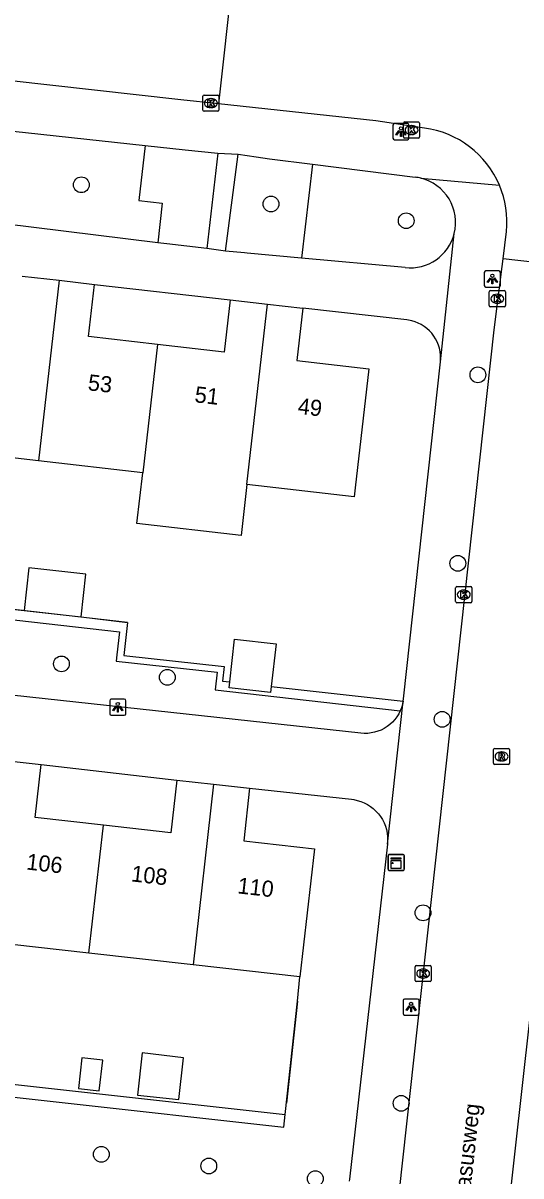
# Model space of a CAD drawing. Extents: x 161928 to 163055, y 386475 to 387428.
# Drawn here: x 162352.1 to 162383, y 386894.3 to 386965.9 of the extents above; entities that cross this region are included whole.
import ezdxf

# ---------------------------------------------------------------- set-up
doc = ezdxf.new("R2010")
doc.units = 0
for name, color, linetype in [('IMGEO_Boom', 7, 'Continuous'), ('IMGEO_Groenvoorziening', 7, 'Continuous'), ('IMGEO_Haag', 7, 'Continuous'), ('IMGEO_Hek', 7, 'Continuous'), ('IMGEO_Kast', 7, 'Continuous'), ('IMGEO_Kolk', 7, 'Continuous'), ('IMGEO_Lichtpunt', 7, 'Continuous'), ('IMGEO_Openbare_ruimte_label', 7, 'Continuous'), ('IMGEO_Pand', 7, 'Continuous'), ('IMGEO_Pand_nummerreeks', 7, 'Continuous'), ('IMGEO_Rijbaan_lokaal_gesloten', 7, 'Continuous'), ('IMGEO_Rijbaan_lokaal_open', 7, 'Continuous'), ('IMGEO_Rioolput', 7, 'Continuous'), ('IMGEO_Voetpad_open', 7, 'Continuous')]:
    doc.layers.add(name, color=color, linetype=linetype)

msp = doc.modelspace()

# ---------------------------------------------------------------- linework, layer by layer
at = {"layer": 'IMGEO_Boom'}
for centre in [(162355.708, 386955.832), (162367.469, 386954.64), (162375.853, 386953.6), (162380.295, 386944.036), (162379.049, 386932.336), (162354.471, 386926.096), (162361.038, 386925.263), (162378.079, 386922.653), (162376.893, 386910.647), (162375.536, 386898.825), (162356.946, 386895.657), (162363.608, 386894.934), (162370.216, 386894.146)]:
    msp.add_circle(centre, 0.489, dxfattribs=at)
at = {"layer": 'IMGEO_Groenvoorziening'}
for points in [[(162359.67, 386958.272), (162359.263, 386954.86), (162360.72, 386954.687), (162360.442, 386952.229)], [(162370.042, 386957.109), (162369.353, 386951.278)], [(162332.666, 386931.614), (162352.153, 386929.413)], [(162355.697, 386929.018), (162358.576, 386928.671)], [(162368.354, 386898.131), (162369.101, 386905.165), (162369.262, 386906.664)]]:
    msp.add_lwpolyline(points, dxfattribs=at)
at = {"layer": 'IMGEO_Haag'}
for points in [[(162315.087, 386932.954), (162332.595, 386930.985), (162358.069, 386928.091), (162357.907, 386926.668), (162357.864, 386926.27), (162364.127, 386925.588), (162364.007, 386924.476), (162375.484, 386923.178)], [(162358.576, 386928.671), (162332.666, 386931.614)], [(162358.576, 386928.671), (162358.343, 386926.621), (162364.568, 386925.942), (162364.469, 386925.027), (162364.91, 386924.979)], [(162367.478, 386924.696), (162375.671, 386923.792)], [(162311.861, 386904.421), (162368.354, 386898.131)], [(162311.772, 386903.626), (162368.265, 386897.336), (162368.354, 386898.131)]]:
    msp.add_lwpolyline(points, dxfattribs=at)
at = {"layer": 'IMGEO_Hek'}
msp.add_lwpolyline([(162369.101, 386905.165), (162368.431, 386898.826)], dxfattribs=at)
at = {"layer": 'IMGEO_Kast'}
for p, q in [((162374.725, 386913.347), (162374.725, 386914.188)), ((162374.725, 386914.188), (162374.725, 386913.347)), ((162374.8, 386914.272), (162375.641, 386914.272)), ((162375.641, 386914.272), (162374.8, 386914.272)), ((162375.725, 386914.197), (162375.725, 386913.356)), ((162375.725, 386913.356), (162375.725, 386914.197)), ((162375.65, 386913.272), (162374.809, 386913.272)), ((162374.809, 386913.272), (162375.65, 386913.272))]:
    msp.add_line(p, q, dxfattribs=at)
for points in [[(162374.92, 386914.062), (162375.52, 386914.062), (162375.52, 386913.977), (162374.92, 386913.977), (162374.92, 386914.062)], [(162374.92, 386913.887), (162375.52, 386913.887), (162375.52, 386913.398), (162374.92, 386913.398), (162374.92, 386913.887)]]:
    msp.add_lwpolyline(points, dxfattribs=at)
msp.add_circle((162375.004, 386913.736), 0.0377, dxfattribs=at)
for centre, start, end in [((162374.803, 386914.194), 92.4484, 184.28452), ((162374.803, 386914.194), 92.4484, 184.28452), ((162375.647, 386914.194), 2.4484, 94.28452), ((162375.647, 386914.194), 2.4484, 94.28452), ((162374.803, 386913.35), 182.4484, 274.28452), ((162374.803, 386913.35), 182.4484, 274.28452), ((162375.647, 386913.35), 272.4484, 4.28452), ((162375.647, 386913.35), 272.4484, 4.28452)]:
    msp.add_arc(centre, 0.0779, start, end, dxfattribs=at)
at = {"layer": 'IMGEO_Kolk'}
for p, q in [((162363.238, 386960.472), (162363.238, 386961.324)), ((162363.313, 386961.398), (162364.165, 386961.398)), ((162363.726, 386961.178), (162363.751, 386961.178)), ((162364.239, 386961.324), (162364.239, 386960.472)), ((162364.165, 386960.398), (162363.313, 386960.398)), ((162363.749, 386960.618), (162363.724, 386960.618)), ((162375.68, 386958.803), (162375.68, 386959.655)), ((162375.755, 386959.729), (162376.607, 386959.729)), ((162376.168, 386959.509), (162376.193, 386959.509)), ((162376.681, 386959.655), (162376.681, 386958.803)), ((162376.607, 386958.729), (162375.755, 386958.729)), ((162376.191, 386958.949), (162376.166, 386958.949)), ((162380.998, 386948.334), (162380.998, 386949.186)), ((162381.073, 386949.26), (162381.925, 386949.26)), ((162381.486, 386949.04), (162381.511, 386949.04)), ((162381.999, 386949.186), (162381.999, 386948.334)), ((162381.925, 386948.26), (162381.073, 386948.26)), ((162381.509, 386948.48), (162381.484, 386948.48)), ((162378.917, 386929.966), (162378.917, 386930.818)), ((162378.992, 386930.892), (162379.844, 386930.892)), ((162379.918, 386930.818), (162379.918, 386929.966)), ((162379.428, 386930.112), (162379.403, 386930.112)), ((162379.405, 386930.672), (162379.43, 386930.672)), ((162379.844, 386929.892), (162378.992, 386929.892)), ((162376.402, 386906.449), (162376.402, 386907.301)), ((162376.477, 386907.375), (162377.329, 386907.375)), ((162376.89, 386907.155), (162376.915, 386907.155)), ((162377.403, 386907.301), (162377.403, 386906.449)), ((162376.913, 386906.595), (162376.888, 386906.595)), ((162377.329, 386906.375), (162376.477, 386906.375))]:
    msp.add_line(p, q, dxfattribs=at)
for points in [[(162363.238, 386960.472), (162363.238, 386961.324)], [(162363.313, 386961.398), (162364.165, 386961.398)], [(162363.559, 386961.098), (162363.682, 386961.098), (162363.682, 386960.947), (162363.812, 386961.098), (162363.976, 386961.098), (162363.83, 386960.947), (162363.983, 386960.698), (162363.831, 386960.698), (162363.746, 386960.862), (162363.682, 386960.795), (162363.682, 386960.698), (162363.559, 386960.698), (162363.559, 386961.098)], [(162364.239, 386961.324), (162364.239, 386960.472)], [(162364.165, 386960.398), (162363.313, 386960.398)], [(162375.68, 386958.803), (162375.68, 386959.655)], [(162375.755, 386959.729), (162376.607, 386959.729)], [(162376.001, 386959.429), (162376.124, 386959.429), (162376.124, 386959.278), (162376.254, 386959.429), (162376.418, 386959.429), (162376.272, 386959.278), (162376.425, 386959.029), (162376.273, 386959.029), (162376.188, 386959.193), (162376.124, 386959.126), (162376.124, 386959.029), (162376.001, 386959.029), (162376.001, 386959.429)], [(162376.681, 386959.655), (162376.681, 386958.803)], [(162376.607, 386958.729), (162375.755, 386958.729)], [(162380.998, 386948.334), (162380.998, 386949.186)], [(162381.073, 386949.26), (162381.925, 386949.26)], [(162381.319, 386948.96), (162381.442, 386948.96), (162381.442, 386948.809), (162381.572, 386948.96), (162381.736, 386948.96), (162381.59, 386948.809), (162381.743, 386948.56), (162381.591, 386948.56), (162381.506, 386948.724), (162381.442, 386948.657), (162381.442, 386948.56), (162381.319, 386948.56), (162381.319, 386948.96)], [(162381.999, 386949.186), (162381.999, 386948.334)], [(162381.925, 386948.26), (162381.073, 386948.26)], [(162378.917, 386929.966), (162378.917, 386930.818)], [(162378.992, 386930.892), (162379.844, 386930.892)], [(162379.918, 386930.818), (162379.918, 386929.966)], [(162379.238, 386930.592), (162379.361, 386930.592), (162379.361, 386930.441), (162379.491, 386930.592), (162379.655, 386930.592), (162379.509, 386930.441), (162379.662, 386930.192), (162379.51, 386930.192), (162379.425, 386930.356), (162379.361, 386930.289), (162379.361, 386930.192), (162379.238, 386930.192), (162379.238, 386930.592)], [(162379.844, 386929.892), (162378.992, 386929.892)], [(162376.402, 386906.449), (162376.402, 386907.301)], [(162376.477, 386907.375), (162377.329, 386907.375)], [(162377.403, 386907.301), (162377.403, 386906.449)], [(162376.723, 386907.075), (162376.846, 386907.075), (162376.846, 386906.924), (162376.976, 386907.075), (162377.14, 386907.075), (162376.994, 386906.924), (162377.147, 386906.675), (162376.995, 386906.675), (162376.91, 386906.839), (162376.846, 386906.772), (162376.846, 386906.675), (162376.723, 386906.675), (162376.723, 386907.075)], [(162377.329, 386906.375), (162376.477, 386906.375)]]:
    msp.add_lwpolyline(points, dxfattribs=at)
for centre, start, end in [((162363.315, 386961.322), 91.55205, 178.44795), ((162363.315, 386961.322), 91.55205, 178.44795), ((162364.163, 386961.322), 1.55205, 88.44795), ((162364.163, 386961.322), 1.55205, 88.44795), ((162363.315, 386960.474), 181.55205, 268.44795), ((162363.315, 386960.474), 181.55205, 268.44795), ((162364.163, 386960.474), 271.55205, 358.44795), ((162364.163, 386960.474), 271.55205, 358.44795), ((162375.757, 386959.653), 91.55205, 178.44795), ((162375.757, 386959.653), 91.55205, 178.44795), ((162376.605, 386959.653), 1.55205, 88.44795), ((162376.605, 386959.653), 1.55205, 88.44795), ((162375.757, 386958.805), 181.55205, 268.44795), ((162375.757, 386958.805), 181.55205, 268.44795), ((162376.605, 386958.805), 271.55205, 358.44795), ((162376.605, 386958.805), 271.55205, 358.44795), ((162381.075, 386949.184), 91.55205, 178.44795), ((162381.075, 386949.184), 91.55205, 178.44795), ((162381.923, 386949.184), 1.55205, 88.44795), ((162381.923, 386949.184), 1.55205, 88.44795), ((162381.075, 386948.336), 181.55205, 268.44795), ((162381.075, 386948.336), 181.55205, 268.44795), ((162381.923, 386948.336), 271.55205, 358.44795), ((162381.923, 386948.336), 271.55205, 358.44795), ((162378.994, 386930.816), 91.55205, 178.44795), ((162378.994, 386930.816), 91.55205, 178.44795), ((162379.842, 386930.816), 1.55205, 88.44795), ((162379.842, 386930.816), 1.55205, 88.44795), ((162378.994, 386929.968), 181.55205, 268.44795), ((162378.994, 386929.968), 181.55205, 268.44795), ((162379.842, 386929.968), 271.55205, 358.44795), ((162379.842, 386929.968), 271.55205, 358.44795), ((162376.479, 386907.299), 91.55205, 178.44795), ((162376.479, 386907.299), 91.55205, 178.44795), ((162377.327, 386907.299), 1.55205, 88.44795), ((162377.327, 386907.299), 1.55205, 88.44795), ((162376.479, 386906.451), 181.55205, 268.44795), ((162376.479, 386906.451), 181.55205, 268.44795), ((162377.327, 386906.451), 271.55205, 358.44795), ((162377.327, 386906.451), 271.55205, 358.44795)]:
    msp.add_arc(centre, 0.0765, start, end, dxfattribs=at)
for centre, major_axis, ratio, start_param, end_param in [((162363.725, 386960.898), (-0.387, 0.002), 0.722429, 4.712389, 7.853982), ((162363.75, 386960.898), (-0.39, 0.002), 0.717154, 1.570796, 4.712389), ((162376.167, 386959.229), (-0.387, 0.002), 0.722429, 4.712389, 7.853982), ((162376.192, 386959.229), (-0.39, 0.002), 0.717154, 1.570796, 4.712389), ((162381.485, 386948.76), (-0.387, 0.002), 0.722429, 4.712389, 7.853982), ((162381.51, 386948.76), (-0.39, 0.002), 0.717154, 1.570796, 4.712389), ((162379.404, 386930.392), (-0.387, 0.002), 0.722429, 4.712389, 7.853982), ((162379.429, 386930.392), (-0.39, 0.002), 0.717154, 1.570796, 4.712389), ((162376.889, 386906.875), (-0.387, 0.002), 0.722429, 4.712389, 7.853982), ((162376.914, 386906.875), (-0.39, 0.002), 0.717154, 1.570796, 4.712389)]:
    msp.add_ellipse(centre, major_axis=major_axis, ratio=ratio, start_param=start_param, end_param=end_param, dxfattribs=at)
at = {"layer": 'IMGEO_Lichtpunt'}
for p, q in [((162375.026, 386959.531), (162375.026, 386958.724)), ((162375.026, 386959.531), (162375.026, 386958.724)), ((162375.928, 386959.626), (162375.12, 386959.626)), ((162375.928, 386959.626), (162375.12, 386959.626)), ((162376.022, 386958.724), (162376.022, 386959.531)), ((162376.022, 386958.724), (162376.022, 386959.531)), ((162375.12, 386958.63), (162375.928, 386958.63)), ((162375.12, 386958.63), (162375.928, 386958.63)), ((162380.693, 386950.387), (162380.693, 386949.58)), ((162380.693, 386950.387), (162380.693, 386949.58)), ((162381.595, 386950.482), (162380.787, 386950.482)), ((162381.595, 386950.482), (162380.787, 386950.482)), ((162381.689, 386949.58), (162381.689, 386950.387)), ((162381.689, 386949.58), (162381.689, 386950.387)), ((162380.787, 386949.486), (162381.595, 386949.486)), ((162380.787, 386949.486), (162381.595, 386949.486)), ((162357.467, 386923.809), (162357.467, 386923.002)), ((162357.467, 386923.809), (162357.467, 386923.002)), ((162358.369, 386923.904), (162357.561, 386923.904)), ((162358.369, 386923.904), (162357.561, 386923.904)), ((162358.463, 386923.002), (162358.463, 386923.809)), ((162358.463, 386923.002), (162358.463, 386923.809)), ((162357.561, 386922.908), (162358.369, 386922.908)), ((162357.561, 386922.908), (162358.369, 386922.908)), ((162375.656, 386905.201), (162375.656, 386904.394)), ((162375.656, 386905.201), (162375.656, 386904.394)), ((162376.558, 386905.296), (162375.75, 386905.296)), ((162376.558, 386905.296), (162375.75, 386905.296)), ((162376.652, 386904.394), (162376.652, 386905.201)), ((162376.652, 386904.394), (162376.652, 386905.201)), ((162375.75, 386904.3), (162376.558, 386904.3)), ((162375.75, 386904.3), (162376.558, 386904.3))]:
    msp.add_line(p, q, dxfattribs=at)
for points in [[(162375.4, 386959.195), (162375.439, 386959.167), (162375.251, 386958.905), (162375.213, 386958.932), (162375.4, 386959.195)], [(162375.502, 386959.147), (162375.549, 386959.147), (162375.549, 386958.825), (162375.502, 386958.825), (162375.502, 386959.147)], [(162375.612, 386959.167), (162375.65, 386959.194), (162375.837, 386958.932), (162375.798, 386958.904), (162375.612, 386959.167)], [(162381.067, 386950.051), (162381.106, 386950.023), (162380.918, 386949.761), (162380.88, 386949.788), (162381.067, 386950.051)], [(162381.169, 386950.003), (162381.216, 386950.003), (162381.216, 386949.681), (162381.169, 386949.681), (162381.169, 386950.003)], [(162381.279, 386950.023), (162381.317, 386950.05), (162381.504, 386949.788), (162381.465, 386949.76), (162381.279, 386950.023)], [(162357.841, 386923.473), (162357.88, 386923.445), (162357.692, 386923.183), (162357.654, 386923.21), (162357.841, 386923.473)], [(162357.943, 386923.425), (162357.99, 386923.425), (162357.99, 386923.103), (162357.943, 386923.103), (162357.943, 386923.425)], [(162358.053, 386923.445), (162358.091, 386923.472), (162358.278, 386923.21), (162358.239, 386923.182), (162358.053, 386923.445)], [(162376.03, 386904.865), (162376.069, 386904.837), (162375.881, 386904.575), (162375.843, 386904.602), (162376.03, 386904.865)], [(162376.132, 386904.817), (162376.179, 386904.817), (162376.179, 386904.495), (162376.132, 386904.495), (162376.132, 386904.817)], [(162376.242, 386904.837), (162376.28, 386904.864), (162376.467, 386904.602), (162376.428, 386904.574), (162376.242, 386904.837)]]:
    msp.add_lwpolyline(points, dxfattribs=at)
for centre in [(162375.525, 386959.329), (162381.192, 386950.185), (162357.966, 386923.607), (162376.155, 386904.999)]:
    msp.add_circle(centre, 0.0994, dxfattribs=at)
for centre, start, end in [((162375.12, 386959.531), 90, 180), ((162375.12, 386959.531), 90, 180), ((162375.928, 386959.531), 0, 90), ((162375.928, 386959.531), 0, 90), ((162375.12, 386958.724), 180, 270), ((162375.12, 386958.724), 180, 270), ((162375.928, 386958.724), 270, 0), ((162375.928, 386958.724), 270, 360), ((162380.787, 386950.387), 90, 180), ((162380.787, 386950.387), 90, 180), ((162381.595, 386950.387), 0, 90), ((162381.595, 386950.387), 0, 90), ((162380.787, 386949.58), 180, 270), ((162380.787, 386949.58), 180, 270), ((162381.595, 386949.58), 270, 0), ((162381.595, 386949.58), 270, 360), ((162357.561, 386923.809), 90, 180), ((162357.561, 386923.809), 90, 180), ((162358.369, 386923.809), 0, 90), ((162358.369, 386923.809), 0, 90), ((162357.561, 386923.002), 180, 270), ((162357.561, 386923.002), 180, 270), ((162358.369, 386923.002), 270, 0), ((162358.369, 386923.002), 270, 360), ((162375.75, 386905.201), 90, 180), ((162375.75, 386905.201), 90, 180), ((162376.558, 386905.201), 0, 90), ((162376.558, 386905.201), 0, 90), ((162375.75, 386904.394), 180, 270), ((162375.75, 386904.394), 180, 270), ((162376.558, 386904.394), 270, 0), ((162376.558, 386904.394), 270, 360)]:
    msp.add_arc(centre, 0.0946, start, end, dxfattribs=at)
at = {"layer": 'IMGEO_Pand'}
for points in [[(162352.034, 386950.165), (162354.336, 386949.902)], [(162354.336, 386949.902), (162353.055, 386938.7)], [(162354.336, 386949.902), (162356.526, 386949.651)], [(162360.423, 386945.919), (162356.155, 386946.407), (162356.526, 386949.651)], [(162364.944, 386948.694), (162364.572, 386945.444), (162360.423, 386945.919)], [(162364.944, 386948.694), (162367.253, 386948.43)], [(162365.971, 386937.222), (162367.253, 386948.43)], [(162369.443, 386948.18), (162369.071, 386944.928), (162373.537, 386944.417), (162372.691, 386937.023), (162372.627, 386936.461), (162365.971, 386937.222)], [(162367.253, 386948.43), (162369.443, 386948.18)], [(162360.423, 386945.919), (162359.513, 386937.961)], [(162353.055, 386938.7), (162346.598, 386939.438)], [(162359.513, 386937.961), (162353.055, 386938.7)], [(162365.971, 386937.222), (162365.61, 386934.063), (162359.152, 386934.802), (162359.513, 386937.961)], [(162355.697, 386929.018), (162355.992, 386931.67), (162352.448, 386932.064), (162352.153, 386929.413)], [(162352.153, 386929.413), (162355.697, 386929.018)], [(162364.91, 386924.979), (162365.213, 386927.625), (162367.779, 386927.332), (162367.478, 386924.696)], [(162367.478, 386924.696), (162367.435, 386924.324), (162364.869, 386924.617), (162364.91, 386924.979)], [(162350.986, 386920.097), (162353.215, 386919.845)], [(162357.075, 386916.093), (162352.845, 386916.571), (162353.215, 386919.845)], [(162361.633, 386918.886), (162361.264, 386915.62), (162357.075, 386916.093)], [(162361.633, 386918.886), (162363.903, 386918.63)], [(162363.903, 386918.63), (162362.636, 386907.412)], [(162363.903, 386918.63), (162366.143, 386918.377)], [(162366.143, 386918.377), (162365.775, 386915.112), (162370.161, 386914.617), (162369.262, 386906.664)], [(162356.177, 386908.142), (162357.075, 386916.093)], [(162356.177, 386908.142), (162349.718, 386908.872)], [(162362.636, 386907.412), (162356.177, 386908.142)], [(162369.262, 386906.664), (162362.636, 386907.412)], [(162357.035, 386901.506), (162355.738, 386901.652), (162355.522, 386899.742), (162356.819, 386899.595), (162357.035, 386901.506)], [(162362.045, 386901.657), (162359.482, 386901.947), (162359.188, 386899.34), (162361.751, 386899.051), (162362.045, 386901.657)]]:
    msp.add_lwpolyline(points, dxfattribs=at)
at = {"layer": 'IMGEO_Rijbaan_lokaal_gesloten'}
msp.add_lwpolyline([(162364.207, 386960.846), (162361.867, 386961.107), (162327.146, 386964.983), (162322.801, 386965.472)], dxfattribs=at)
at = {"layer": 'IMGEO_Rijbaan_lokaal_open'}
for points in [[(162365.074, 386968.71), (162364.207, 386960.846)], [(162376.975, 386959.351), (162373.963, 386959.795), (162364.207, 386960.846)], [(162381.864, 386951.24), (162382.07, 386952.93)], [(162371.672, 386859.36), (162371.777, 386860.229), (162372.249, 386864.452), (162381.298, 386946.838), (162381.805, 386950.758), (162381.864, 386951.24)], [(162388.781, 386950.457), (162381.864, 386951.24)], [(162381.665, 386887.335), (162388.21, 386946.063), (162388.714, 386949.824), (162388.781, 386950.457)]]:
    msp.add_lwpolyline(points, dxfattribs=at)
for centre, radius, start, end in [((162376.207, 386953.509), 5.892, 22.91088, 82.5079), ((162376.211, 386953.51), 5.888, 354.3427, 22.91577)]:
    msp.add_arc(centre, radius, start, end, dxfattribs=at)
at = {"layer": 'IMGEO_Rioolput'}
for p, q in [((162381.263, 386919.925), (162381.263, 386920.777)), ((162381.338, 386920.851), (162382.19, 386920.851)), ((162382.264, 386920.777), (162382.264, 386919.925)), ((162381.774, 386920.071), (162381.749, 386920.071)), ((162381.751, 386920.631), (162381.776, 386920.631)), ((162382.19, 386919.851), (162381.338, 386919.851))]:
    msp.add_line(p, q, dxfattribs=at)
for points in [[(162381.263, 386919.925), (162381.263, 386920.777)], [(162381.338, 386920.851), (162382.19, 386920.851)], [(162382.264, 386920.777), (162382.264, 386919.925)], [(162381.852, 386920.549), (162381.6, 386920.551), (162381.6, 386920.151)], [(162381.6, 386920.151), (162381.724, 386920.151), (162381.724, 386920.313), (162381.735, 386920.313)], [(162381.778, 386920.47), (162381.724, 386920.47), (162381.724, 386920.389)], [(162381.724, 386920.389), (162381.776, 386920.389)], [(162381.782, 386920.284), (162381.853, 386920.151), (162381.993, 386920.151), (162381.928, 386920.277)], [(162382.19, 386919.851), (162381.338, 386919.851)]]:
    msp.add_lwpolyline(points, dxfattribs=at)
for centre, radius, start, end in [((162381.34, 386920.775), 0.0765, 91.55205, 178.44795), ((162381.34, 386920.775), 0.0765, 91.55205, 178.44795), ((162382.188, 386920.775), 0.0765, 1.55205, 88.44795), ((162382.188, 386920.775), 0.0765, 1.55205, 88.44795), ((162381.734, 386920.26), 0.0533, 26.02933, 88.69889), ((162381.76, 386920.578), 0.19, 274.7715, 282.96867), ((162381.784, 386920.374), 0.0964, 77.00612, 93.18647), ((162381.798, 386920.431), 0.0378, 276.66336, 79.67722), ((162381.851, 386920.439), 0.109, 350.36119, 89.41601), ((162381.849, 386920.439), 0.112, 277.58423, 350.98172), ((162381.833, 386920.224), 0.108, 29.51342, 73.79051), ((162381.34, 386919.927), 0.0765, 181.55205, 268.44795), ((162381.34, 386919.927), 0.0765, 181.55205, 268.44795), ((162382.188, 386919.927), 0.0765, 271.55205, 358.44795), ((162382.188, 386919.927), 0.0765, 271.55205, 358.44795)]:
    msp.add_arc(centre, radius, start, end, dxfattribs=at)
for centre, major_axis, ratio, start_param, end_param in [((162381.75, 386920.351), (-0.387, 0.002), 0.722429, 4.712389, 7.853982), ((162381.775, 386920.351), (-0.39, 0.002), 0.717154, 1.570796, 4.712389)]:
    msp.add_ellipse(centre, major_axis=major_axis, ratio=ratio, start_param=start_param, end_param=end_param, dxfattribs=at)
at = {"layer": 'IMGEO_Voetpad_open'}
for points in [[(162349.555, 386959.361), (162359.67, 386958.272)], [(162359.67, 386958.272), (162362.146, 386958.005), (162364.163, 386957.8)], [(162364.163, 386957.8), (162363.496, 386951.885)], [(162364.163, 386957.8), (162365.423, 386957.734)], [(162364.65, 386951.716), (162365.423, 386957.734)], [(162365.423, 386957.734), (162366.556, 386957.568), (162367.368, 386957.449), (162370.042, 386957.109)], [(162370.042, 386957.109), (162376.411, 386956.299)], [(162376.753, 386956.238), (162381.634, 386955.803)], [(162360.442, 386952.229), (162348.897, 386953.648)], [(162363.496, 386951.885), (162361.014, 386952.159), (162360.442, 386952.229)], [(162377.968, 386944.844), (162378.828, 386952.808)], [(162364.65, 386951.716), (162363.496, 386951.885)], [(162369.353, 386951.278), (162365.982, 386951.587), (162365.833, 386951.601), (162364.65, 386951.716)], [(162375.782, 386950.69), (162369.353, 386951.278)], [(162356.526, 386949.651), (162364.944, 386948.694)], [(162377.968, 386944.844), (162377.982, 386945.055), (162377.976, 386945.266), (162377.952, 386945.475), (162377.909, 386945.682), (162377.848, 386945.884), (162377.769, 386946.08), (162377.673, 386946.268), (162377.56, 386946.446), (162377.432, 386946.614), (162377.29, 386946.77), (162377.134, 386946.912), (162376.966, 386947.04), (162376.788, 386947.152), (162376.6, 386947.248), (162376.404, 386947.327), (162376.202, 386947.388), (162375.995, 386947.431), (162375.891, 386947.445), (162369.443, 386948.18)], [(162375.671, 386923.792), (162375.688, 386923.919), (162377.968, 386944.844)], [(162375.484, 386923.178), (162375.386, 386922.988), (162375.271, 386922.806), (162375.141, 386922.636), (162374.995, 386922.478), (162374.837, 386922.334), (162374.666, 386922.204), (162374.484, 386922.09), (162374.293, 386921.993), (162374.093, 386921.913), (162373.888, 386921.852), (162373.678, 386921.809), (162373.465, 386921.785), (162373.25, 386921.78), (162373.036, 386921.794), (162319.992, 386927.563), (162316.576, 386927.959)], [(162374.683, 386914.918), (162375.671, 386923.792)], [(162375.671, 386923.792), (162375.627, 386923.582), (162375.564, 386923.377), (162375.484, 386923.178)], [(162353.215, 386919.845), (162361.633, 386918.886)], [(162366.143, 386918.377), (162372.462, 386917.692), (162372.6, 386917.673), (162372.819, 386917.627), (162373.033, 386917.561), (162373.241, 386917.477), (162373.44, 386917.374), (162373.629, 386917.254), (162373.807, 386917.117), (162373.972, 386916.966), (162374.122, 386916.8), (162374.258, 386916.621), (162374.376, 386916.431), (162374.477, 386916.231), (162374.56, 386916.023), (162374.624, 386915.808), (162374.669, 386915.588), (162374.694, 386915.366), (162374.698, 386915.142), (162374.683, 386914.918)], [(162374.683, 386914.918), (162372.335, 386894.112), (162372.318, 386893.989)]]:
    msp.add_lwpolyline(points, dxfattribs=at)
for centre, radius, start, end in [((162376.109, 386953.615), 2.701, 76.2003, 83.57355), ((162376.088, 386953.493), 2.825, 345.97053, 76.37367), ((162376.091, 386953.495), 2.822, 263.7097, 345.91503)]:
    msp.add_arc(centre, radius, start, end, dxfattribs=at)

# ---------------------------------------------------------------- texts
at = {"layer": 'IMGEO_Openbare_ruimte_label'}
msp.add_text('Pegasusweg', height=1, rotation=83.62818, dxfattribs=at).set_placement((162379.584, 386891.146))
at = {"layer": 'IMGEO_Pand_nummerreeks'}
for s, rotation, p in [('53', 353.57528, (162356.078, 386943.082)), ('51', 353.57714, (162362.699, 386942.337)), ('49', 353.57528, (162369.094, 386941.617)), ('106', 353.55292, (162352.263, 386913.339)), ('108', 353.55292, (162358.767, 386912.603)), ('110', 353.55292, (162365.356, 386911.859))]:
    msp.add_text(s, height=1, rotation=rotation, dxfattribs=at).set_placement(p)

doc.saveas('drawing.dxf')
